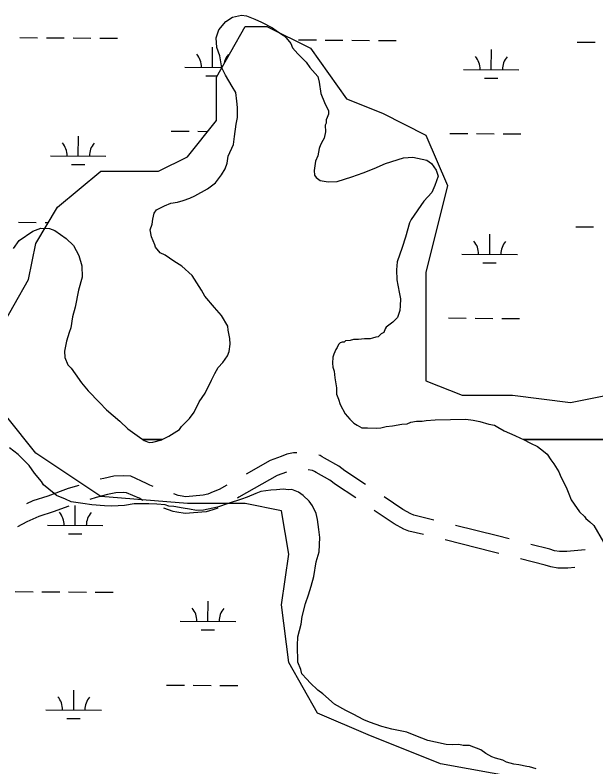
# Model space of a CAD drawing. Extents: x 3271442 to 3309282, y 752266 to 777610.
# Drawn here: x 3302496 to 3303542, y 771889 to 773244 of the extents above; entities that cross this region are included whole.
import ezdxf

# ---------------------------------------------------------------- set-up
doc = ezdxf.new("R2010")
doc.units = 0
for name, color, linetype in [('V-ROAD-CNTR', 7, 'Continuous'), ('V-SITE-VEGE', 7, 'Continuous'), ('V-WETL-SWMP', 7, 'Continuous')]:
    doc.layers.add(name, color=color, linetype=linetype)

msp = doc.modelspace()

# ---------------------------------------------------------------- linework, layer by layer
at = {"layer": 'V-ROAD-CNTR'}
for points in [[(3303003.2, 772455.3), (3302997.6, 772455.3), (3302985.6, 772453), (3302975, 772448.7), (3302955.3, 772441.5), (3302912, 772416.9)], [(3303127.3, 772398), (3303090.1, 772423), (3303079.1, 772431), (3303053.5, 772445.9), (3303049.3, 772448.3), (3303045.3, 772450.3), (3303042.8, 772451.1)], [(3302744.5, 772394.7), (3302738.9, 772396.9), (3302733, 772400.1), (3302704.3, 772413), (3302691.2, 772414), (3302674, 772413.1), (3302655.8, 772409.3), (3302649.2, 772407.6)], [(3302984.9, 772420.4), (3302968, 772414.2), (3302899.1, 772375.1), (3302896.7, 772373.8)], [(3303109.5, 772373.9), (3303072.9, 772398.4), (3303062.7, 772405.8), (3303038.4, 772420), (3303035.2, 772421.8), (3303034.1, 772422.4), (3303031.6, 772423.2), (3303024.1, 772424.5)], [(3302610.9, 772396.6), (3302591.7, 772390.8), (3302554.8, 772377.3), (3302527.8, 772368.6), (3302516.8, 772363.6)], [(3302877.2, 772397.2), (3302863.7, 772389.4), (3302853.1, 772384.7), (3302843.1, 772381), (3302835.1, 772378.8), (3302803.4, 772376.1), (3302793.4, 772377.6), (3302789.6, 772378.6), (3302782.1, 772381.2)], [(3302726.2, 772369.6), (3302726.1, 772369.6), (3302719.5, 772373.3), (3302696.8, 772383.4), (3302690.8, 772383.9), (3302677.8, 772383.2), (3302662.6, 772380.1), (3302642, 772374.8), (3302631, 772371.4)], [(3303250.1, 772334.2), (3303214.3, 772343.1), (3303208.8, 772345.2), (3303194.1, 772353.2), (3303160.5, 772375.8)], [(3302593.1, 772359.3), (3302564.6, 772349), (3302538.6, 772340.6), (3302517.3, 772330.8), (3302500.7, 772321.9)], [(3302861.1, 772355.7), (3302852.2, 772352.4), (3302840.5, 772349.1), (3302802.4, 772345.8), (3302787.4, 772348.2), (3302781, 772349.8), (3302763.7, 772355.8)], [(3303231.4, 772307.9), (3303205.2, 772314.4), (3303196.2, 772317.9), (3303178.5, 772327.6), (3303142.7, 772351.6)], [(3303385.9, 772300.3), (3303364.8, 772305.7), (3303288.9, 772324.6)], [(3303367.3, 772274.1), (3303357.5, 772276.6), (3303270.3, 772298.3)], [(3303522.9, 772280.7), (3303489.9, 772277.5), (3303482.5, 772277.3), (3303476.6, 772277.6), (3303467.5, 772279), (3303458.8, 772281.6), (3303424.7, 772290.3)], [(3303503.9, 772248.7), (3303491.6, 772247.5), (3303482.1, 772247.3), (3303473.6, 772247.7), (3303460.9, 772249.7), (3303450.9, 772252.6), (3303406, 772264.1)]]:
    msp.add_lwpolyline(points, dxfattribs=at)
at = {"layer": 'V-SITE-VEGE'}
for p, q in [((3302875.5, 773232.3), (3302887.4, 773240.2)), ((3302887.4, 773240.2), (3302903.6, 773243.9)), ((3302903.6, 773243.9), (3302913, 773242.4)), ((3302913, 773242.4), (3302927.7, 773236.7)), ((3302862.9, 773217.5), (3302875.5, 773232.3)), ((3302927.7, 773236.7), (3302939.8, 773230.9)), ((3302939.8, 773230.9), (3302959.7, 773221)), ((3302858.1, 773202.8), (3302862.9, 773217.5)), ((3302959.7, 773221), (3302968.4, 773214.3)), ((3302968.4, 773214.3), (3302978.8, 773207.7)), ((3302859.3, 773185.7), (3302858.1, 773202.8)), ((3302978.8, 773207.7), (3302984, 773202.6)), ((3302984, 773202.6), (3302992.8, 773192.5)), ((3302864.7, 773170.4), (3302859.3, 773185.7)), ((3302992.8, 773192.5), (3302995.5, 773184.9)), ((3302995.5, 773184.9), (3303005.1, 773173.9)), ((3303005.1, 773173.9), (3303020, 773158.8)), ((3302868.5, 773149), (3302864.7, 773170.4)), ((3303020, 773158.8), (3303027, 773149.5)), ((3302874.8, 773135.5), (3302868.5, 773149)), ((3303027, 773149.5), (3303041, 773133.5)), ((3302887.2, 773115.1), (3302874.8, 773135.5)), ((3303041, 773133.5), (3303043.8, 773123.3)), ((3303043.8, 773123.3), (3303046.7, 773102.8)), ((3302893.4, 773104.1), (3302887.2, 773115.1)), ((3302895.4, 773088.7), (3302893.4, 773104.1)), ((3303046.7, 773102.8), (3303053, 773086.6)), ((3302896.4, 773077.6), (3302895.4, 773088.7)), ((3302896.8, 773059.6), (3302896.4, 773077.6)), ((3303053, 773086.6), (3303060.2, 773071.3)), ((3303060.3, 773065.3), (3303057.8, 773059.3)), ((3303060.2, 773071.3), (3303060.3, 773065.3)), ((3302894.4, 773047.6), (3302896.8, 773059.6)), ((3303057.8, 773059.3), (3303056.2, 773055)), ((3303056.2, 773055), (3303056.3, 773049)), ((3302891.4, 773025.3), (3302894.4, 773047.6)), ((3303056.3, 773049), (3303054.7, 773045.5)), ((3303054.7, 773045.5), (3303054.9, 773033.5)), ((3302889.2, 773010.7), (3302891.4, 773025.3)), ((3303054.9, 773033.5), (3303052.6, 773022.3)), ((3302880.1, 772989.9), (3302889.2, 773010.7)), ((3303045.9, 773010.2), (3303043.5, 773003.3)), ((3303050.1, 773018), (3303045.9, 773010.2)), ((3303052.6, 773022.3), (3303050.1, 773018)), ((3303043.5, 773003.3), (3303041.2, 772990.4)), ((3302877.8, 772977), (3302880.1, 772989.9)), ((3303041.2, 772990.4), (3303037.1, 772980.9)), ((3303163.1, 772976.5), (3303195.4, 772986.5)), ((3303195.4, 772986.5), (3303212.5, 772987.7)), ((3303212.5, 772987.7), (3303237.5, 772982.2)), ((3302874.6, 772966.7), (3302877.8, 772977)), ((3303037.1, 772980.9), (3303034.8, 772963.8)), ((3303142.7, 772967.5), (3303163.1, 772976.5)), ((3303237.5, 772982.2), (3303246.2, 772976.3)), ((3303246.2, 772976.3), (3303254.1, 772964.5)), ((3302857.1, 772941.5), (3302867.9, 772956.3)), ((3302867.9, 772956.3), (3302874.6, 772966.7)), ((3303034.8, 772963.8), (3303035, 772955.2)), ((3303102.7, 772952.2), (3303123.1, 772959.4)), ((3303123.1, 772959.4), (3303142.7, 772967.5)), ((3303254.1, 772964.5), (3303257.7, 772953.4)), ((3303035, 772955.2), (3303038.5, 772951)), ((3303038.5, 772951), (3303045.4, 772946)), ((3303045.4, 772946), (3303060, 772943.7)), ((3303060, 772943.7), (3303076.3, 772944)), ((3303076.3, 772944), (3303102.7, 772952.2)), ((3303257.7, 772953.4), (3303252.1, 772937.1)), ((3302819.8, 772918.5), (3302842.7, 772931)), ((3302842.7, 772931), (3302857.1, 772941.5)), ((3303252.1, 772937.1), (3303246.3, 772924.1)), ((3302810.5, 772914.1), (3302819.8, 772918.5)), ((3303246.3, 772924.1), (3303232, 772908.4)), ((3302765.3, 772900.4), (3302776.4, 772904.9)), ((3302776.4, 772904.9), (3302788.3, 772906.8)), ((3302788.3, 772906.8), (3302798.6, 772909.6)), ((3302798.6, 772909.6), (3302810.5, 772914.1)), ((3303232, 772908.4), (3303209.5, 772875.4)), ((3302746.7, 772887.2), (3302750.9, 772893.2)), ((3302750.9, 772893.2), (3302765.3, 772900.4)), ((3302742.8, 772867.4), (3302744.4, 772876)), ((3302744.4, 772876), (3302746.7, 772887.2)), ((3303209.5, 772875.4), (3303206.2, 772869.4)), ((3302739.6, 772857), (3302742.8, 772867.4)), ((3303206.2, 772869.4), (3303199, 772843.5)), ((3302503.5, 772838), (3302528.1, 772854.7)), ((3302528.1, 772854.7), (3302542.5, 772860.1)), ((3302542.5, 772860.1), (3302557.9, 772859.6)), ((3302557.9, 772859.6), (3302567.4, 772855.5)), ((3302567.4, 772855.5), (3302588.3, 772841.3)), ((3302741.6, 772844.2), (3302739.6, 772857)), ((3302493.5, 772823.2), (3302503.5, 772838)), ((3302588.3, 772841.3), (3302601.4, 772828.7)), ((3302747.8, 772829.8), (3302741.6, 772844.2)), ((3303199, 772843.5), (3303193.4, 772825.4)), ((3302601.4, 772828.7), (3302611.1, 772810.9)), ((3302748.8, 772825.5), (3302747.8, 772829.8)), ((3302757.5, 772815.4), (3302748.8, 772825.5)), ((3303193.4, 772825.4), (3303184.4, 772799.6)), ((3302611.1, 772810.9), (3302616.6, 772792.2)), ((3302766.2, 772811.3), (3302757.5, 772815.4)), ((3302781.8, 772800.5), (3302766.2, 772811.3)), ((3302796.5, 772791.3), (3302781.8, 772800.5)), ((3303184.4, 772799.6), (3303183, 772785)), ((3302616.6, 772792.2), (3302617, 772771.6)), ((3302814.8, 772774.5), (3302796.5, 772791.3)), ((3303183, 772785), (3303183.3, 772767)), ((3302617, 772771.6), (3302610.6, 772748.4)), ((3302831.6, 772748.3), (3302814.8, 772774.5)), ((3303183.3, 772767), (3303185.2, 772757.6)), ((3303185.2, 772757.6), (3303188.1, 772741.4)), ((3302610.6, 772748.4), (3302604.3, 772717.4)), ((3302837.8, 772737.3), (3302831.6, 772748.3)), ((3303188.1, 772741.4), (3303190, 772732.8)), ((3302855.3, 772717), (3302837.8, 772737.3)), ((3303190, 772732.8), (3303189.4, 772720)), ((3302604.3, 772717.4), (3302599.5, 772700.2)), ((3302867.6, 772702.7), (3302855.3, 772717)), ((3303189.4, 772720), (3303188.7, 772711.4)), ((3302599.5, 772700.2), (3302596.5, 772680.4)), ((3302879.1, 772683.2), (3302867.6, 772702.7)), ((3303184.6, 772699.3), (3303176.2, 772690.6)), ((3303188.7, 772711.4), (3303184.6, 772699.3)), ((3303176.2, 772690.6), (3303164.4, 772681.8)), ((3302593.2, 772671.8), (3302588.4, 772656.3)), ((3302596.5, 772680.4), (3302593.2, 772671.8)), ((3302880.1, 772676.4), (3302879.1, 772683.2)), ((3302883, 772661), (3302880.1, 772676.4)), ((3303160.3, 772672.3), (3303155.2, 772669.6)), ((3303162.8, 772678.4), (3303160.3, 772672.3)), ((3303164.4, 772681.8), (3303162.8, 772678.4)), ((3302883.2, 772650.8), (3302883, 772661)), ((3303091.2, 772657.3), (3303088.7, 772654.7)), ((3303099.8, 772657.5), (3303091.2, 772657.3)), ((3303105.7, 772659.3), (3303099.8, 772657.5)), ((3303114.3, 772659.4), (3303105.7, 772659.3)), ((3303125.4, 772660.5), (3303114.3, 772659.4)), ((3303135.7, 772660.7), (3303125.4, 772660.5)), ((3303139.9, 772661.6), (3303135.7, 772660.7)), ((3303145.9, 772663.5), (3303139.9, 772661.6)), ((3303150.2, 772664.4), (3303145.9, 772663.5)), ((3303155.2, 772669.6), (3303150.2, 772664.4)), ((3302588.4, 772656.3), (3302585.3, 772638.2)), ((3302881.7, 772637.9), (3302883.2, 772650.8)), ((3303076, 772645), (3303073.5, 772641.5)), ((3303078.5, 772650.2), (3303076, 772645)), ((3303081.8, 772653.7), (3303078.5, 772650.2)), ((3303085.3, 772654.6), (3303081.8, 772653.7)), ((3303088.7, 772654.7), (3303085.3, 772654.6)), ((3302585.3, 772638.2), (3302585.5, 772627.1)), ((3302878.4, 772630.1), (3302881.7, 772637.9)), ((3303070.2, 772632.9), (3303068.6, 772627.7)), ((3303073.5, 772641.5), (3303070.2, 772632.9)), ((3302585.5, 772627.1), (3302590.9, 772613.5)), ((3302861.7, 772609.2), (3302870.1, 772618)), ((3302870.1, 772618), (3302878.4, 772630.1)), ((3303068.6, 772627.7), (3303068, 772616.6)), ((3303068, 772616.6), (3303068.1, 772609.7)), ((3302590.9, 772613.5), (3302597, 772607.6)), ((3302597, 772607.6), (3302604.1, 772597.5)), ((3302855.9, 772598), (3302861.7, 772609.2)), ((3303068.1, 772609.7), (3303070.8, 772602.1)), ((3302604.1, 772597.5), (3302615.5, 772581.4)), ((3302850.1, 772585.9), (3302855.9, 772598)), ((3303070.8, 772602.1), (3303071.9, 772590.1)), ((3303071.9, 772590.1), (3303074.8, 772572.2)), ((3302615.5, 772581.4), (3302627.8, 772567.1)), ((3302838.6, 772562.5), (3302850.1, 772585.9)), ((3302627.8, 772567.1), (3302647.9, 772546)), ((3302827.7, 772546.9), (3302838.6, 772562.5)), ((3303074.8, 772572.2), (3303075, 772561)), ((3303075, 772561), (3303078.7, 772551.7)), ((3303078.7, 772551.7), (3303081.4, 772542.3)), ((3302647.9, 772546), (3302661, 772532.6)), ((3302818.7, 772528.7), (3302827.7, 772546.9)), ((3303081.4, 772542.3), (3303090.3, 772525.3)), ((3302661, 772532.6), (3302684.5, 772512.5)), ((3302810.3, 772517.4), (3302818.7, 772528.7)), ((3303090.3, 772525.3), (3303099, 772516.1)), ((3302684.5, 772512.5), (3302699.3, 772498.2)), ((3302796, 772502.6), (3302810.3, 772517.4)), ((3303099, 772516.1), (3303106, 772508.5)), ((3303106, 772508.5), (3303112.1, 772505.2)), ((3303202, 772507.8), (3303208.8, 772510.5)), ((3303208.8, 772510.5), (3303219, 772512.4)), ((3303219, 772512.4), (3303229.3, 772512.6)), ((3303229.3, 772512.6), (3303236.1, 772513.6)), ((3303236.1, 772513.6), (3303252.4, 772514.7)), ((3303252.4, 772514.7), (3303308.1, 772515.8)), ((3303308.1, 772515.8), (3303320.9, 772514.3)), ((3303320.9, 772514.3), (3303333, 772512)), ((3303333, 772512), (3303349.3, 772507.2)), ((3302699.3, 772498.2), (3302720.2, 772483.2)), ((3302773.2, 772485), (3302791.9, 772497.4)), ((3302791.9, 772497.4), (3302796, 772502.6)), ((3303112.1, 772505.2), (3303120.8, 772500.2)), ((3303120.8, 772500.2), (3303131, 772500.4)), ((3303131, 772500.4), (3303147.3, 772499.9)), ((3303147.3, 772499.9), (3303155, 772500)), ((3303155, 772500), (3303164.4, 772502.8)), ((3303164.4, 772502.8), (3303175.5, 772503.8)), ((3303175.5, 772503.8), (3303192.6, 772506.7)), ((3303192.6, 772506.7), (3303202, 772507.8)), ((3303349.3, 772507.2), (3303359.7, 772504.8)), ((3303359.7, 772504.8), (3303365.7, 772501.5)), ((3303365.7, 772501.5), (3303377, 772494.8)), ((3303377, 772494.8), (3303396, 772486.6)), ((3302720.2, 772483.2), (3302726.2, 772479.1)), ((3302761.2, 772479.1), (3302773.2, 772485)), ((3303396, 772486.6), (3303406.4, 772481.7)), ((3303406.4, 772481.7), (3303411.5, 772479.1)), ((3302726.2, 772479.1), (3302761.2, 772479.1)), ((3303411.5, 772479.1), (3303780.5, 772479.1)), ((3302501.5, 772452.5), (3302485.8, 772464.1)), ((3302521.5, 772432.3), (3302501.5, 772452.5)), ((3302531.2, 772418.8), (3302521.5, 772432.3)), ((3302543.5, 772403.6), (3302531.2, 772418.8)), ((3302547, 772397.6), (3302543.5, 772403.6)), ((3302566.2, 772381.7), (3302547, 772397.6)), ((3302956.7, 772388.3), (3302938.8, 772385.4)), ((3302967, 772388.5), (3302956.7, 772388.3)), ((3302978.9, 772389.6), (3302967, 772388.5)), ((3302988.4, 772388.9), (3302978.9, 772389.6)), ((3302994.4, 772389), (3302988.4, 772388.9)), ((3303006.5, 772384.1), (3302994.4, 772389)), ((3302570.5, 772378.4), (3302566.2, 772381.7)), ((3302586.9, 772371.8), (3302570.5, 772378.4)), ((3302914.1, 772375.5), (3302903.9, 772371.9)), ((3302929.4, 772381.8), (3302914.1, 772375.5)), ((3302938.8, 772385.4), (3302929.4, 772381.8)), ((3303015.1, 772378.3), (3303006.5, 772384.1)), ((3303025.6, 772368.2), (3303015.1, 772378.3)), ((3302597.3, 772366.9), (3302586.9, 772371.8)), ((3302617.9, 772363.9), (3302597.3, 772366.9)), ((3302634.2, 772361.6), (3302617.9, 772363.9)), ((3302657.4, 772359.5), (3302634.2, 772361.6)), ((3302670.3, 772358.9), (3302657.4, 772359.5)), ((3302693.4, 772360.2), (3302670.3, 772358.9)), ((3302710.5, 772363.1), (3302693.4, 772360.2)), ((3302737, 772363.6), (3302710.5, 772363.1)), ((3302751.6, 772363), (3302737, 772363.6)), ((3302766.2, 772361.6), (3302751.6, 772363)), ((3302773.1, 772359.1), (3302766.2, 772361.6)), ((3302880.1, 772363.7), (3302860.5, 772357.4)), ((3302903.9, 772371.9), (3302880.1, 772363.7)), ((3303031.8, 772359.8), (3303025.6, 772368.2)), ((3303038, 772346.2), (3303031.8, 772359.8)), ((3302781.7, 772358.4), (3302773.1, 772359.1)), ((3302798.8, 772355.3), (3302781.7, 772358.4)), ((3302810, 772353.8), (3302798.8, 772355.3)), ((3302822.9, 772351.5), (3302810, 772353.8)), ((3302835.7, 772351.7), (3302822.9, 772351.5)), ((3302860.5, 772357.4), (3302835.7, 772351.7)), ((3303040.8, 772335.1), (3303038, 772346.2)), ((3303042.9, 772317.1), (3303040.8, 772335.1)), ((3303044.8, 772302.6), (3303042.9, 772317.1)), ((3303043.6, 772276.9), (3303044.8, 772302.6)), ((3303038, 772258.8), (3303043.6, 772276.9)), ((3303034.2, 772232.2), (3303038, 772258.8)), ((3303029.4, 772214.9), (3303034.2, 772232.2)), ((3303024.5, 772199.4), (3303029.4, 772214.9)), ((3303018.8, 772183.9), (3303024.5, 772199.4)), ((3303013.3, 772160.7), (3303018.8, 772183.9)), ((3303011, 772146.9), (3303013.3, 772160.7)), ((3303005.4, 772123.7), (3303011, 772146.9)), ((3303004.9, 772108.2), (3303005.4, 772123.7)), ((3303005.4, 772078.3), (3303004.9, 772108.2)), ((3303010.8, 772064.7), (3303005.4, 772078.3)), ((3303012.7, 772057), (3303010.8, 772064.7)), ((3303021.4, 772047.7), (3303012.7, 772057)), ((3303027.6, 772041), (3303021.4, 772047.7)), ((3303041.5, 772027.6), (3303027.6, 772041)), ((3303050.2, 772020.9), (3303041.5, 772027.6)), ((3303071.1, 772002.4), (3303050.2, 772020.9)), ((3303091.9, 771990.8), (3303071.1, 772002.4)), ((3303104.9, 771984.2), (3303091.9, 771990.8)), ((3303123.9, 771974.3), (3303104.9, 771984.2)), ((3303134.3, 771970.2), (3303123.9, 771974.3)), ((3303156.7, 771962.1), (3303134.3, 771970.2)), ((3303174.8, 771957.3), (3303156.7, 771962.1)), ((3303201.4, 771951.8), (3303174.8, 771957.3)), ((3303217.8, 771945.3), (3303201.4, 771951.8)), ((3303239.4, 771937.1), (3303217.8, 771945.3)), ((3303253.2, 771933.9), (3303239.4, 771937.1)), ((3303272.1, 771930), (3303253.2, 771933.9)), ((3303283.3, 771929.4), (3303272.1, 771930)), ((3303295.2, 771929.6), (3303283.3, 771929.4)), ((3303303, 771928), (3303295.2, 771929.6)), ((3303309.8, 771928.2), (3303303, 771928)), ((3303314.7, 771928.3), (3303309.8, 771928.2)), ((3303334.6, 771920), (3303314.7, 771928.3)), ((3303343.8, 771913.8), (3303334.6, 771920)), ((3303354.7, 771907.6), (3303343.8, 771913.8)), ((3303361.3, 771905.4), (3303354.7, 771907.6)), ((3303374.5, 771901.7), (3303361.3, 771905.4)), ((3303381.2, 771897.9), (3303374.5, 771901.7)), ((3303394.4, 771894.2), (3303381.2, 771897.9)), ((3303403.4, 771892.9), (3303394.4, 771894.2)), ((3303417.4, 771890.1), (3303403.4, 771892.9)), ((3303422.3, 771889.4), (3303417.4, 771890.1)), ((3303434.7, 771885.8), (3303422.3, 771889.4))]:
    msp.add_line(p, q, dxfattribs=at)
msp.add_lwpolyline([(3302761.2, 772479.1), (3302726.2, 772479.1), (3302728.8, 772477.3), (3302737.5, 772474.1), (3302744.3, 772474.2), (3302760.5, 772478.8)], close=True, dxfattribs=at)
msp.add_lwpolyline([(3303780.5, 772479.1), (3303411.5, 772479.1), (3303424.5, 772472.6), (3303436.6, 772466.8), (3303447.9, 772458.5), (3303454, 772452.6), (3303461.1, 772442.5), (3303466.4, 772435.7), (3303475.2, 772421.3), (3303478.8, 772412), (3303488.6, 772393.3), (3303493.1, 772381.4), (3303497.6, 772370.3), (3303502.9, 772362.7), (3303512.5, 772349.2), (3303521.3, 772340.8), (3303524.1, 772337.2), (3303531.4, 772331.2), (3303538.6, 772324.6), (3303555.9, 772294.1)], dxfattribs=at)
at = {"layer": 'V-WETL-SWMP'}
for p, q in [((3302858.7, 773132), (3302910.7, 773223.1)), ((3302910.7, 773223.1), (3302949.7, 773223.1)), ((3302949.7, 773223.1), (3303027.8, 773184)), ((3302504.7, 773203.4), (3302536.7, 773203.1)), ((3302552.7, 773203), (3302584.7, 773202.7)), ((3302600.7, 773202.6), (3302632.7, 773202.3)), ((3302648.7, 773202.2), (3302680.7, 773202)), ((3303006.6, 773199.3), (3303038.6, 773199)), ((3302851.6, 773149.8), (3302851.9, 773185.8)), ((3303054.6, 773198.9), (3303086.6, 773198.6)), ((3303102.6, 773198.5), (3303134.6, 773198.2)), ((3303150.6, 773198.1), (3303182.6, 773197.8)), ((3303508.5, 773195.1), (3303540.5, 773194.9)), ((3303027.8, 773184), (3303092.9, 773092.9)), ((3303353.5, 773145.7), (3303353.8, 773181.7)), ((3302801.6, 773150.2), (3302868.8, 773149.7)), ((3303303.5, 773146.1), (3303403.5, 773145.3)), ((3302839.5, 773134.5), (3302860, 773134.3)), ((3302858.7, 773053.8), (3302858.7, 773132)), ((3303341.4, 773130.3), (3303365.4, 773130.1)), ((3303092.9, 773092.9), (3303157.9, 773066.9)), ((3303157.9, 773066.9), (3303236, 773027.8)), ((3302806.6, 772988.7), (3302858.7, 773053.8)), ((3302609.8, 772989.9), (3302610.1, 773025.9)), ((3302777.3, 773035), (3302809.3, 773034.7)), ((3302825.3, 773034.6), (3302843.2, 773034.4)), ((3303236, 773027.8), (3303275, 772936.6)), ((3303279.2, 773030.8), (3303311.2, 773030.6)), ((3303327.1, 773030.4), (3303359.1, 773030.2)), ((3303375.1, 773030.1), (3303407.1, 773029.8)), ((3302559.8, 772990.3), (3302659.8, 772989.5)), ((3302754.6, 772962.7), (3302806.6, 772988.7)), ((3302597.7, 772974.6), (3302621.7, 772974.4)), ((3302572.4, 772897.6), (3302650.5, 772962.7)), ((3302650.5, 772962.7), (3302754.6, 772962.7)), ((3303275, 772936.6), (3303236, 772780.4)), ((3302533.4, 772832.5), (3302572.4, 772897.6)), ((3302502, 772870.7), (3302534, 772870.5)), ((3302550, 772870.3), (3302556, 772870.3)), ((3303505.8, 772862.5), (3303537.8, 772862.2)), ((3303350.8, 772813), (3303351.1, 772849)), ((3302520.4, 772767.4), (3302533.4, 772832.5)), ((3303300.8, 772813.4), (3303400.8, 772812.6)), ((3303338.6, 772797.7), (3303362.6, 772797.5)), ((3303236, 772780.4), (3303236, 772585.1)), ((3302468.3, 772676.2), (3302520.4, 772767.4)), ((3303276.4, 772698.2), (3303308.4, 772697.9)), ((3303324.4, 772697.8), (3303356.4, 772697.5)), ((3303372.4, 772697.4), (3303404.4, 772697.1)), ((3303236, 772585.1), (3303301, 772559.1)), ((3303496.2, 772546), (3303626.3, 772572.1)), ((3303301, 772559.1), (3303392.1, 772559.1)), ((3303392.1, 772559.1), (3303496.2, 772546)), ((3302533.4, 772454.9), (3302481.3, 772520)), ((3302650.5, 772376.8), (3302533.4, 772454.9)), ((3302806.6, 772363.8), (3302650.5, 772376.8)), ((3302604.3, 772324.6), (3302604.6, 772360.6)), ((3302910.7, 772363.8), (3302806.6, 772363.8)), ((3302975.8, 772350.7), (3302910.7, 772363.8)), ((3302988.8, 772272.6), (3302975.8, 772350.7)), ((3302554.3, 772325), (3302654.3, 772324.2)), ((3302592.2, 772309.3), (3302616.2, 772309.1)), ((3302975.8, 772181.5), (3302988.8, 772272.6)), ((3302496.5, 772205.4), (3302528.5, 772205.1)), ((3302544.5, 772205), (3302576.5, 772204.8)), ((3302592.5, 772204.6), (3302624.5, 772204.4)), ((3302640.5, 772204.2), (3302672.5, 772204)), ((3302843.4, 772151.8), (3302843.7, 772187.8)), ((3302988.8, 772077.3), (3302975.8, 772181.5)), ((3302793.4, 772152.2), (3302893.4, 772151.4)), ((3302831.3, 772136.5), (3302855.3, 772136.3)), ((3303040.8, 771986.2), (3302988.8, 772077.3)), ((3302769, 772037), (3302801, 772036.7)), ((3302817, 772036.6), (3302849, 772036.3)), ((3302865, 772036.2), (3302897, 772035.9)), ((3302601.6, 771991.9), (3302601.9, 772027.9)), ((3302551.6, 771992.3), (3302651.6, 771991.5)), ((3303131.9, 771947.1), (3303040.8, 771986.2)), ((3302589.5, 771976.6), (3302613.5, 771976.4)), ((3303262, 771895), (3303131.9, 771947.1)), ((3303405.1, 771869), (3303262, 771895))]:
    msp.add_line(p, q, dxfattribs=at)
for centre, start, end in [((3302796.4, 773150.7), 358.7563, 40.2999), ((3302906.9, 773149.8), 138.7563, 170.8488), ((3303298.3, 773146.6), 358.7563, 40.2999), ((3303408.8, 773145.7), 138.7563, 180.2999), ((3302554.6, 772990.9), 358.7563, 40.2999), ((3302665.1, 772989.9), 138.7563, 180.2999), ((3303295.5, 772813.9), 358.7563, 40.2999), ((3303406, 772813), 138.7563, 180.2999), ((3302549.1, 772325.5), 358.7563, 40.2999), ((3302659.6, 772324.6), 138.7563, 180.2999), ((3302788.2, 772152.7), 358.7563, 40.2999), ((3302898.6, 772151.8), 138.7563, 180.2999), ((3302546.4, 771992.9), 358.7563, 40.2999), ((3302656.8, 771992), 138.7563, 180.2999)]:
    msp.add_arc(centre, 35.2, start, end, dxfattribs=at)

doc.saveas('drawing.dxf')
